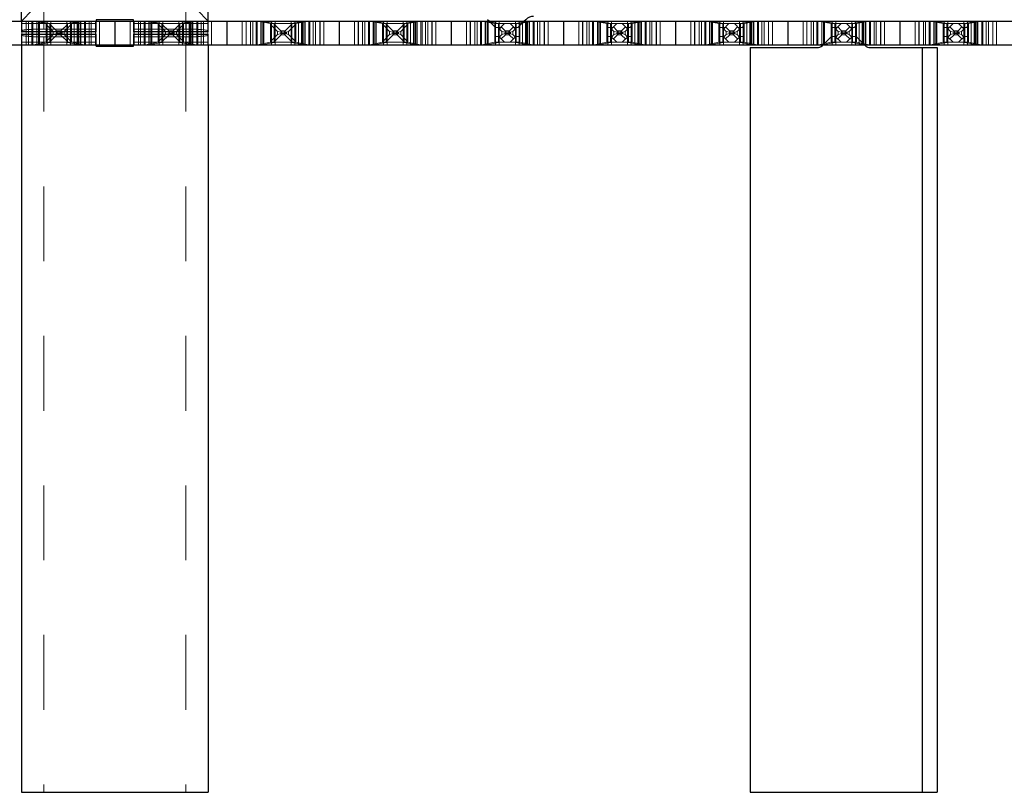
# Model space of a CAD drawing. Header units: inches. Extents: x 1880 to 2363, y -453 to -54.
# Tile 550 of 656: x 1905.98 to 1907.29, y -73.19 to -72.16. Entities that reach past the tile are written whole.
import ezdxf

# ---------------------------------------------------------------- set-up
doc = ezdxf.new("R2010")
doc.units = ezdxf.units.IN
doc.header["$LTSCALE"] = 0.5
doc.header["$MEASUREMENT"] = 0
doc.linetypes.add('HIDDEN', pattern=[0.225, 0.15, -0.075])
doc.layers.add('APP-M-S', color=30, linetype='Continuous')
doc.layers.add('PUN-M-S3', color=8, linetype='Continuous')

msp = doc.modelspace()

# ---------------------------------------------------------------- linework, layer by layer
at = {"layer": 'APP-M-S', "linetype": 'Continuous', "lineweight": 25}
for p, q in [((1905.80324, -72.16292), (1906.55324, -72.16292)), ((1906.10324, -72.16292), (1906.10324, -72.19442)), ((1906.25324, -72.16292), (1906.25324, -72.19442)), ((1906.40324, -72.16292), (1906.40324, -72.19442)), ((1906.55324, -72.16292), (1907.00324, -72.16292)), ((1906.55324, -72.16292), (1906.55324, -72.19442)), ((1906.70324, -72.16292), (1906.70324, -72.19442)), ((1906.85324, -72.16292), (1906.85324, -72.19442)), ((1907.00324, -72.16292), (1907.00324, -72.19442)), ((1907.00324, -72.16292), (1907.60324, -72.16292)), ((1907.15324, -72.16292), (1907.15324, -72.19442)), ((1905.80324, -72.19442), (1906.55324, -72.19442)), ((1906.55324, -72.19442), (1907.00324, -72.19442)), ((1907.00324, -72.19442), (1907.60324, -72.19442))]:
    msp.add_line(p, q, dxfattribs=at)
at = {"layer": 'APP-M-S', "linetype": 'HIDDEN', "lineweight": 18}
for p, q in [((1905.97874, -72.16292), (1905.97874, -72.19442)), ((1905.97902, -72.19442), (1905.97902, -72.16292)), ((1905.98474, -72.19442), (1905.98474, -72.16292)), ((1905.98776, -72.16292), (1905.98776, -72.19442)), ((1905.99235, -72.16292), (1905.99235, -72.19442)), ((1905.99371, -72.16292), (1905.99371, -72.19442)), ((1905.99426, -72.16292), (1906.01129, -72.16617)), ((1905.99871, -72.19442), (1905.99871, -72.16292)), ((1905.99874, -72.16292), (1905.99874, -72.19442)), ((1905.99912, -72.19442), (1905.99912, -72.16292)), ((1906.01632, -72.16609), (1905.99971, -72.16292)), ((1906.00118, -72.19442), (1906.00118, -72.16292)), ((1906.00265, -72.19442), (1906.00265, -72.16292)), ((1906.01663, -72.16617), (1906.01129, -72.16617)), ((1906.01132, -72.16617), (1906.01132, -72.19117)), ((1906.01174, -72.16617), (1906.01174, -72.19117)), ((1906.01204, -72.16779), (1906.01174, -72.16717)), ((1906.01204, -72.16779), (1906.01204, -72.18954)), ((1906.02083, -72.17658), (1906.01204, -72.16779)), ((1906.01261, -72.19442), (1906.01261, -72.16292)), ((1906.01632, -72.19125), (1906.01632, -72.16609)), ((1906.01663, -72.16617), (1906.01632, -72.16609)), ((1906.04518, -72.16617), (1906.01663, -72.16617)), ((1906.01674, -72.19117), (1906.01674, -72.16617)), ((1906.01674, -72.16717), (1906.02531, -72.17574)), ((1906.01749, -72.16292), (1906.01749, -72.19442)), ((1906.03117, -72.17574), (1906.03974, -72.16717)), ((1906.04443, -72.16779), (1906.03564, -72.17658)), ((1906.03898, -72.19442), (1906.03898, -72.16292)), ((1906.03974, -72.19117), (1906.03974, -72.16617)), ((1906.04015, -72.16609), (1906.03984, -72.16617)), ((1906.05676, -72.16292), (1906.04015, -72.16609)), ((1906.04015, -72.19125), (1906.04015, -72.16609)), ((1906.04386, -72.16292), (1906.04386, -72.19442)), ((1906.04474, -72.16717), (1906.04443, -72.16779)), ((1906.04443, -72.16779), (1906.04443, -72.18954)), ((1906.04474, -72.16617), (1906.04474, -72.19117)), ((1906.04515, -72.16617), (1906.04515, -72.19117)), ((1906.04518, -72.16617), (1906.06221, -72.16292)), ((1906.04874, -72.16292), (1906.04874, -72.19442)), ((1906.05274, -72.19442), (1906.05274, -72.16292)), ((1906.05383, -72.19442), (1906.05383, -72.16292)), ((1906.05529, -72.16292), (1906.05529, -72.19442)), ((1906.05735, -72.16292), (1906.05735, -72.19442)), ((1906.05774, -72.16292), (1906.05774, -72.19442)), ((1906.05776, -72.19442), (1906.05776, -72.16292)), ((1906.06276, -72.19442), (1906.06276, -72.16292)), ((1906.06412, -72.16292), (1906.06412, -72.19442)), ((1906.06871, -72.16292), (1906.06871, -72.19442)), ((1906.07174, -72.16292), (1906.07174, -72.19442)), ((1906.07745, -72.19442), (1906.07745, -72.16292)), ((1906.07774, -72.16292), (1906.07774, -72.19442)), ((1906.08274, -72.16292), (1906.08274, -72.19442)), ((1906.12374, -72.16292), (1906.12374, -72.19442)), ((1906.12874, -72.16292), (1906.12874, -72.19442)), ((1906.12902, -72.19442), (1906.12902, -72.16292)), ((1906.13474, -72.19442), (1906.13474, -72.16292)), ((1906.13776, -72.16292), (1906.13776, -72.19442)), ((1906.14235, -72.16292), (1906.14235, -72.19442)), ((1906.14371, -72.16292), (1906.14371, -72.19442)), ((1906.14426, -72.16292), (1906.16129, -72.16617)), ((1906.14871, -72.19442), (1906.14871, -72.16292)), ((1906.14874, -72.16292), (1906.14874, -72.19442)), ((1906.14912, -72.19442), (1906.14912, -72.16292)), ((1906.16632, -72.16609), (1906.14971, -72.16292)), ((1906.15118, -72.19442), (1906.15118, -72.16292)), ((1906.15265, -72.19442), (1906.15265, -72.16292)), ((1906.19518, -72.16617), (1906.16129, -72.16617)), ((1906.16132, -72.16617), (1906.16132, -72.19117)), ((1906.16174, -72.16617), (1906.16174, -72.19117)), ((1906.16204, -72.16779), (1906.16174, -72.16717)), ((1906.16204, -72.16779), (1906.16204, -72.18954)), ((1906.17083, -72.17658), (1906.16204, -72.16779)), ((1906.16261, -72.19442), (1906.16261, -72.16292)), ((1906.16632, -72.19125), (1906.16632, -72.16609)), ((1906.16663, -72.16617), (1906.16632, -72.16609)), ((1906.16674, -72.19117), (1906.16674, -72.16617)), ((1906.16674, -72.16717), (1906.17531, -72.17574)), ((1906.16749, -72.16292), (1906.16749, -72.19442)), ((1906.18117, -72.17574), (1906.18974, -72.16717)), ((1906.19443, -72.16779), (1906.18564, -72.17658)), ((1906.18898, -72.19442), (1906.18898, -72.16292)), ((1906.18974, -72.19117), (1906.18974, -72.16617)), ((1906.19015, -72.16609), (1906.18984, -72.16617)), ((1906.20676, -72.16292), (1906.19015, -72.16609)), ((1906.19015, -72.19125), (1906.19015, -72.16609)), ((1906.19386, -72.16292), (1906.19386, -72.19442)), ((1906.19474, -72.16717), (1906.19443, -72.16779)), ((1906.19443, -72.16779), (1906.19443, -72.18954)), ((1906.19474, -72.16617), (1906.19474, -72.19117)), ((1906.19515, -72.16617), (1906.19515, -72.19117)), ((1906.19518, -72.16617), (1906.21221, -72.16292)), ((1906.19874, -72.16292), (1906.19874, -72.19442)), ((1906.20274, -72.19442), (1906.20274, -72.16292)), ((1906.20383, -72.19442), (1906.20383, -72.16292)), ((1906.20529, -72.16292), (1906.20529, -72.19442)), ((1906.20735, -72.16292), (1906.20735, -72.19442)), ((1906.20774, -72.16292), (1906.20774, -72.19442)), ((1906.20776, -72.19442), (1906.20776, -72.16292)), ((1906.21276, -72.19442), (1906.21276, -72.16292)), ((1906.21412, -72.16292), (1906.21412, -72.19442)), ((1906.21871, -72.16292), (1906.21871, -72.19442)), ((1906.22174, -72.16292), (1906.22174, -72.19442)), ((1906.22745, -72.19442), (1906.22745, -72.16292)), ((1906.22774, -72.16292), (1906.22774, -72.19442)), ((1906.23274, -72.16292), (1906.23274, -72.19442)), ((1906.27374, -72.16292), (1906.27374, -72.19442)), ((1906.27874, -72.16292), (1906.27874, -72.19442)), ((1906.27902, -72.19442), (1906.27902, -72.16292)), ((1906.28474, -72.19442), (1906.28474, -72.16292)), ((1906.28776, -72.16292), (1906.28776, -72.19442)), ((1906.29235, -72.16292), (1906.29235, -72.19442)), ((1906.29371, -72.16292), (1906.29371, -72.19442)), ((1906.29426, -72.16292), (1906.31129, -72.16617)), ((1906.29871, -72.19442), (1906.29871, -72.16292)), ((1906.29874, -72.16292), (1906.29874, -72.19442)), ((1906.29912, -72.19442), (1906.29912, -72.16292)), ((1906.31632, -72.16609), (1906.29971, -72.16292)), ((1906.30118, -72.19442), (1906.30118, -72.16292)), ((1906.30265, -72.19442), (1906.30265, -72.16292)), ((1906.33984, -72.16617), (1906.31129, -72.16617)), ((1906.31132, -72.16617), (1906.31132, -72.19117)), ((1906.31174, -72.16617), (1906.31174, -72.19117)), ((1906.31204, -72.16779), (1906.31174, -72.16717)), ((1906.31204, -72.16779), (1906.31204, -72.18954)), ((1906.32083, -72.17658), (1906.31204, -72.16779)), ((1906.31261, -72.19442), (1906.31261, -72.16292)), ((1906.31632, -72.19125), (1906.31632, -72.16609)), ((1906.31663, -72.16617), (1906.31632, -72.16609)), ((1906.31674, -72.19117), (1906.31674, -72.16617)), ((1906.31674, -72.16717), (1906.32531, -72.17574)), ((1906.31749, -72.16292), (1906.31749, -72.19442)), ((1906.33117, -72.17574), (1906.33974, -72.16717)), ((1906.34443, -72.16779), (1906.33564, -72.17658)), ((1906.33898, -72.19442), (1906.33898, -72.16292)), ((1906.33974, -72.19117), (1906.33974, -72.16617)), ((1906.34015, -72.16609), (1906.33984, -72.16617)), ((1906.34518, -72.16617), (1906.33984, -72.16617)), ((1906.35676, -72.16292), (1906.34015, -72.16609)), ((1906.34015, -72.19125), (1906.34015, -72.16609)), ((1906.34386, -72.16292), (1906.34386, -72.19442)), ((1906.34474, -72.16717), (1906.34443, -72.16779)), ((1906.34443, -72.16779), (1906.34443, -72.18954)), ((1906.34474, -72.16617), (1906.34474, -72.19117)), ((1906.34515, -72.16617), (1906.34515, -72.19117)), ((1906.34518, -72.16617), (1906.36221, -72.16292)), ((1906.34874, -72.16292), (1906.34874, -72.19442)), ((1906.35274, -72.19442), (1906.35274, -72.16292)), ((1906.35383, -72.19442), (1906.35383, -72.16292)), ((1906.35529, -72.16292), (1906.35529, -72.19442)), ((1906.35735, -72.16292), (1906.35735, -72.19442)), ((1906.35774, -72.16292), (1906.35774, -72.19442)), ((1906.35776, -72.19442), (1906.35776, -72.16292)), ((1906.36276, -72.19442), (1906.36276, -72.16292)), ((1906.36412, -72.16292), (1906.36412, -72.19442)), ((1906.36871, -72.16292), (1906.36871, -72.19442)), ((1906.37174, -72.16292), (1906.37174, -72.19442)), ((1906.37745, -72.19442), (1906.37745, -72.16292)), ((1906.37774, -72.16292), (1906.37774, -72.19442)), ((1906.38274, -72.16292), (1906.38274, -72.19442)), ((1906.42374, -72.16292), (1906.42374, -72.19442)), ((1906.42874, -72.16292), (1906.42874, -72.19442)), ((1906.42902, -72.19442), (1906.42902, -72.16292)), ((1906.43474, -72.19442), (1906.43474, -72.16292)), ((1906.43776, -72.16292), (1906.43776, -72.19442)), ((1906.44235, -72.16292), (1906.44235, -72.19442)), ((1906.44371, -72.16292), (1906.44371, -72.19442)), ((1906.44426, -72.16292), (1906.46129, -72.16617)), ((1906.44871, -72.19442), (1906.44871, -72.16292)), ((1906.44874, -72.16292), (1906.44874, -72.19442)), ((1906.44912, -72.19442), (1906.44912, -72.16292)), ((1906.46632, -72.16609), (1906.44971, -72.16292)), ((1906.45118, -72.19442), (1906.45118, -72.16292)), ((1906.45265, -72.19442), (1906.45265, -72.16292)), ((1906.49518, -72.16617), (1906.46129, -72.16617)), ((1906.46132, -72.16617), (1906.46132, -72.19117)), ((1906.46174, -72.16617), (1906.46174, -72.19117)), ((1906.46204, -72.16779), (1906.46174, -72.16717)), ((1906.46204, -72.16779), (1906.46204, -72.18954)), ((1906.47083, -72.17658), (1906.46204, -72.16779)), ((1906.46261, -72.19442), (1906.46261, -72.16292)), ((1906.46632, -72.19125), (1906.46632, -72.16609)), ((1906.46663, -72.16617), (1906.46632, -72.16609)), ((1906.46674, -72.19117), (1906.46674, -72.16617)), ((1906.46674, -72.16717), (1906.47531, -72.17574)), ((1906.46749, -72.16292), (1906.46749, -72.19442)), ((1906.48117, -72.17574), (1906.48974, -72.16717)), ((1906.49443, -72.16779), (1906.48564, -72.17658)), ((1906.48898, -72.19442), (1906.48898, -72.16292)), ((1906.48974, -72.19117), (1906.48974, -72.16617)), ((1906.49015, -72.16609), (1906.48984, -72.16617)), ((1906.50676, -72.16292), (1906.49015, -72.16609)), ((1906.49015, -72.19125), (1906.49015, -72.16609)), ((1906.49386, -72.16292), (1906.49386, -72.19442)), ((1906.49474, -72.16717), (1906.49443, -72.16779)), ((1906.49443, -72.16779), (1906.49443, -72.18954)), ((1906.49474, -72.16617), (1906.49474, -72.19117)), ((1906.49515, -72.16617), (1906.49515, -72.19117)), ((1906.49518, -72.16617), (1906.51221, -72.16292)), ((1906.49874, -72.16292), (1906.49874, -72.19442)), ((1906.50274, -72.19442), (1906.50274, -72.16292)), ((1906.50383, -72.19442), (1906.50383, -72.16292)), ((1906.50529, -72.16292), (1906.50529, -72.19442)), ((1906.50735, -72.16292), (1906.50735, -72.19442)), ((1906.50774, -72.16292), (1906.50774, -72.19442)), ((1906.50776, -72.19442), (1906.50776, -72.16292)), ((1906.51276, -72.19442), (1906.51276, -72.16292)), ((1906.51412, -72.16292), (1906.51412, -72.19442)), ((1906.51871, -72.16292), (1906.51871, -72.19442)), ((1906.52174, -72.16292), (1906.52174, -72.19442)), ((1906.52745, -72.19442), (1906.52745, -72.16292)), ((1906.52774, -72.16292), (1906.52774, -72.19442)), ((1906.53274, -72.16292), (1906.53274, -72.19442)), ((1906.57374, -72.16292), (1906.57374, -72.19442)), ((1906.57874, -72.16292), (1906.57874, -72.19442)), ((1906.57902, -72.19442), (1906.57902, -72.16292)), ((1906.58474, -72.19442), (1906.58474, -72.16292)), ((1906.58776, -72.16292), (1906.58776, -72.19442)), ((1906.59235, -72.16292), (1906.59235, -72.19442)), ((1906.59371, -72.16292), (1906.59371, -72.19442)), ((1906.59426, -72.16292), (1906.61129, -72.16617)), ((1906.59871, -72.19442), (1906.59871, -72.16292)), ((1906.59874, -72.16292), (1906.59874, -72.19442)), ((1906.59912, -72.19442), (1906.59912, -72.16292)), ((1906.61632, -72.16609), (1906.59971, -72.16292)), ((1906.60118, -72.19442), (1906.60118, -72.16292)), ((1906.60265, -72.19442), (1906.60265, -72.16292)), ((1906.64518, -72.16617), (1906.61129, -72.16617)), ((1906.61132, -72.16617), (1906.61132, -72.19117)), ((1906.61174, -72.16617), (1906.61174, -72.19117)), ((1906.61174, -72.17085), (1906.61241, -72.17152)), ((1906.61204, -72.17115), (1906.61204, -72.18331)), ((1906.61241, -72.17152), (1906.61674, -72.17152)), ((1906.61261, -72.19442), (1906.61261, -72.16292)), ((1906.62083, -72.17658), (1906.61577, -72.17152)), ((1906.61632, -72.19125), (1906.61632, -72.16609)), ((1906.61663, -72.16617), (1906.61632, -72.16609)), ((1906.61674, -72.17402), (1906.62459, -72.16617)), ((1906.61674, -72.19117), (1906.61674, -72.16617)), ((1906.61749, -72.16292), (1906.61749, -72.19442)), ((1906.62016, -72.17059), (1906.62531, -72.17574)), ((1906.63117, -72.17574), (1906.63631, -72.17059)), ((1906.63188, -72.16617), (1906.63974, -72.17402)), ((1906.6407, -72.17152), (1906.63564, -72.17658)), ((1906.63898, -72.19442), (1906.63898, -72.16292)), ((1906.63974, -72.19117), (1906.63974, -72.16617)), ((1906.63974, -72.17152), (1906.64224, -72.17152)), ((1906.64015, -72.16609), (1906.63984, -72.16617)), ((1906.65676, -72.16292), (1906.64015, -72.16609)), ((1906.64015, -72.19125), (1906.64015, -72.16609)), ((1906.64224, -72.17152), (1906.64474, -72.16902)), ((1906.64386, -72.16292), (1906.64386, -72.19442)), ((1906.64443, -72.16932), (1906.64443, -72.18331)), ((1906.64474, -72.16617), (1906.64474, -72.19117)), ((1906.64515, -72.16617), (1906.64515, -72.19117)), ((1906.64518, -72.16617), (1906.66221, -72.16292)), ((1906.64874, -72.16292), (1906.64874, -72.19442)), ((1906.65274, -72.19442), (1906.65274, -72.16292)), ((1906.65383, -72.19442), (1906.65383, -72.16292)), ((1906.65529, -72.16292), (1906.65529, -72.19442)), ((1906.65735, -72.16292), (1906.65735, -72.19442)), ((1906.65774, -72.16292), (1906.65774, -72.19442)), ((1906.65776, -72.19442), (1906.65776, -72.16292)), ((1906.66276, -72.19442), (1906.66276, -72.16292)), ((1906.66412, -72.16292), (1906.66412, -72.19442)), ((1906.66871, -72.16292), (1906.66871, -72.19442)), ((1906.67174, -72.16292), (1906.67174, -72.19442)), ((1906.67745, -72.19442), (1906.67745, -72.16292)), ((1906.67774, -72.16292), (1906.67774, -72.19442)), ((1906.68274, -72.16292), (1906.68274, -72.19442)), ((1906.72374, -72.16292), (1906.72374, -72.19442)), ((1906.72874, -72.16292), (1906.72874, -72.19442)), ((1906.72902, -72.19442), (1906.72902, -72.16292)), ((1906.73474, -72.19442), (1906.73474, -72.16292)), ((1906.73776, -72.16292), (1906.73776, -72.19442)), ((1906.74235, -72.16292), (1906.74235, -72.19442)), ((1906.74371, -72.16292), (1906.74371, -72.19442)), ((1906.74426, -72.16292), (1906.76129, -72.16617)), ((1906.74871, -72.19442), (1906.74871, -72.16292)), ((1906.74874, -72.16292), (1906.74874, -72.19442)), ((1906.74912, -72.19442), (1906.74912, -72.16292)), ((1906.76632, -72.16609), (1906.74971, -72.16292)), ((1906.75118, -72.19442), (1906.75118, -72.16292)), ((1906.75265, -72.19442), (1906.75265, -72.16292)), ((1906.76663, -72.16617), (1906.76129, -72.16617)), ((1906.76132, -72.16617), (1906.76132, -72.19117)), ((1906.76174, -72.16617), (1906.76174, -72.19117)), ((1906.76174, -72.17085), (1906.76241, -72.17152)), ((1906.76204, -72.17115), (1906.76204, -72.18331)), ((1906.76241, -72.17152), (1906.76924, -72.17152)), ((1906.76261, -72.19442), (1906.76261, -72.16292)), ((1906.77083, -72.17658), (1906.76577, -72.17152)), ((1906.76632, -72.19125), (1906.76632, -72.16609)), ((1906.76663, -72.16617), (1906.76632, -72.16609)), ((1906.79518, -72.16617), (1906.76663, -72.16617)), ((1906.76674, -72.17402), (1906.77459, -72.16617)), ((1906.76674, -72.19117), (1906.76674, -72.16617)), ((1906.76749, -72.16292), (1906.76749, -72.19442)), ((1906.77016, -72.17059), (1906.77531, -72.17574)), ((1906.78117, -72.17574), (1906.78631, -72.17059)), ((1906.78188, -72.16617), (1906.78974, -72.17402)), ((1906.7907, -72.17152), (1906.78564, -72.17658)), ((1906.78724, -72.17152), (1906.79224, -72.17152)), ((1906.78898, -72.19442), (1906.78898, -72.16292)), ((1906.78974, -72.19117), (1906.78974, -72.16617)), ((1906.79015, -72.16609), (1906.78984, -72.16617)), ((1906.80676, -72.16292), (1906.79015, -72.16609)), ((1906.79015, -72.19125), (1906.79015, -72.16609)), ((1906.79224, -72.17152), (1906.79474, -72.16902)), ((1906.79386, -72.16292), (1906.79386, -72.19442)), ((1906.79443, -72.16932), (1906.79443, -72.18331)), ((1906.79474, -72.16617), (1906.79474, -72.19117)), ((1906.79515, -72.16617), (1906.79515, -72.19117)), ((1906.79518, -72.16617), (1906.81221, -72.16292)), ((1906.79874, -72.16292), (1906.79874, -72.19442)), ((1906.80274, -72.19442), (1906.80274, -72.16292)), ((1906.80383, -72.19442), (1906.80383, -72.16292)), ((1906.80529, -72.16292), (1906.80529, -72.19442)), ((1906.80735, -72.16292), (1906.80735, -72.19442)), ((1906.80774, -72.16292), (1906.80774, -72.19442)), ((1906.80776, -72.19442), (1906.80776, -72.16292)), ((1906.81276, -72.19442), (1906.81276, -72.16292)), ((1906.81412, -72.16292), (1906.81412, -72.19442)), ((1906.81871, -72.16292), (1906.81871, -72.19442)), ((1906.82174, -72.16292), (1906.82174, -72.19442)), ((1906.82745, -72.19442), (1906.82745, -72.16292)), ((1906.82774, -72.16292), (1906.82774, -72.19442)), ((1906.83274, -72.16292), (1906.83274, -72.19442)), ((1906.87374, -72.16292), (1906.87374, -72.19442)), ((1906.87874, -72.16292), (1906.87874, -72.19442)), ((1906.87902, -72.19442), (1906.87902, -72.16292)), ((1906.88474, -72.19442), (1906.88474, -72.16292)), ((1906.88776, -72.16292), (1906.88776, -72.19442)), ((1906.89235, -72.16292), (1906.89235, -72.19442)), ((1906.89371, -72.16292), (1906.89371, -72.19442)), ((1906.89426, -72.16292), (1906.91129, -72.16617)), ((1906.89871, -72.19442), (1906.89871, -72.16292)), ((1906.89874, -72.16292), (1906.89874, -72.19442)), ((1906.89912, -72.19442), (1906.89912, -72.16292)), ((1906.91632, -72.16609), (1906.89971, -72.16292)), ((1906.90118, -72.19442), (1906.90118, -72.16292)), ((1906.90265, -72.19442), (1906.90265, -72.16292)), ((1906.94518, -72.16617), (1906.91129, -72.16617)), ((1906.91132, -72.16617), (1906.91132, -72.19117)), ((1906.91174, -72.16617), (1906.91174, -72.19117)), ((1906.91174, -72.17085), (1906.91241, -72.17152)), ((1906.91204, -72.17115), (1906.91204, -72.18331)), ((1906.91241, -72.17152), (1906.91924, -72.17152)), ((1906.91261, -72.19442), (1906.91261, -72.16292)), ((1906.92083, -72.17658), (1906.91577, -72.17152)), ((1906.91632, -72.19125), (1906.91632, -72.16609)), ((1906.91663, -72.16617), (1906.91632, -72.16609)), ((1906.91674, -72.17402), (1906.92459, -72.16617)), ((1906.91674, -72.19117), (1906.91674, -72.16617)), ((1906.91749, -72.16292), (1906.91749, -72.19442)), ((1906.92016, -72.17059), (1906.92531, -72.17574)), ((1906.93117, -72.17574), (1906.93631, -72.17059)), ((1906.93188, -72.16617), (1906.93974, -72.17402)), ((1906.9407, -72.17152), (1906.93564, -72.17658)), ((1906.93724, -72.17152), (1906.94224, -72.17152)), ((1906.93898, -72.19442), (1906.93898, -72.16292)), ((1906.93974, -72.19117), (1906.93974, -72.16617)), ((1906.94015, -72.16609), (1906.93984, -72.16617)), ((1906.95676, -72.16292), (1906.94015, -72.16609)), ((1906.94015, -72.19125), (1906.94015, -72.16609)), ((1906.94224, -72.17152), (1906.94474, -72.16902)), ((1906.94386, -72.16292), (1906.94386, -72.19442)), ((1906.94443, -72.16932), (1906.94443, -72.18331)), ((1906.94474, -72.16617), (1906.94474, -72.19117)), ((1906.94515, -72.16617), (1906.94515, -72.19117)), ((1906.94518, -72.16617), (1906.96221, -72.16292)), ((1906.94874, -72.16292), (1906.94874, -72.19442)), ((1906.95274, -72.19442), (1906.95274, -72.16292)), ((1906.95383, -72.19442), (1906.95383, -72.16292)), ((1906.95529, -72.16292), (1906.95529, -72.19442)), ((1906.95735, -72.16292), (1906.95735, -72.19442)), ((1906.95774, -72.16292), (1906.95774, -72.19442)), ((1906.95776, -72.19442), (1906.95776, -72.16292)), ((1906.96276, -72.19442), (1906.96276, -72.16292)), ((1906.96412, -72.16292), (1906.96412, -72.19442)), ((1906.96871, -72.16292), (1906.96871, -72.19442)), ((1906.97174, -72.16292), (1906.97174, -72.19442)), ((1906.97745, -72.19442), (1906.97745, -72.16292)), ((1906.97774, -72.16292), (1906.97774, -72.19442)), ((1906.98274, -72.16292), (1906.98274, -72.19442)), ((1907.02374, -72.16292), (1907.02374, -72.19442)), ((1907.02874, -72.16292), (1907.02874, -72.19442)), ((1907.02902, -72.19442), (1907.02902, -72.16292)), ((1907.03474, -72.19442), (1907.03474, -72.16292)), ((1907.03776, -72.16292), (1907.03776, -72.19442)), ((1907.04235, -72.16292), (1907.04235, -72.19442)), ((1907.04371, -72.16292), (1907.04371, -72.19442)), ((1907.04426, -72.16292), (1907.06129, -72.16617)), ((1907.04871, -72.19442), (1907.04871, -72.16292)), ((1907.04874, -72.16292), (1907.04874, -72.19442)), ((1907.04912, -72.19442), (1907.04912, -72.16292)), ((1907.06632, -72.16609), (1907.04971, -72.16292)), ((1907.05118, -72.19442), (1907.05118, -72.16292)), ((1907.05265, -72.19442), (1907.05265, -72.16292)), ((1907.08984, -72.16617), (1907.06129, -72.16617)), ((1907.06132, -72.16617), (1907.06132, -72.19117)), ((1907.06174, -72.16617), (1907.06174, -72.19117)), ((1907.06174, -72.17085), (1907.06241, -72.17152)), ((1907.06204, -72.17115), (1907.06204, -72.18331)), ((1907.06241, -72.17152), (1907.06924, -72.17152)), ((1907.06261, -72.19442), (1907.06261, -72.16292)), ((1907.07083, -72.17658), (1907.06577, -72.17152)), ((1907.06632, -72.19125), (1907.06632, -72.16609)), ((1907.06663, -72.16617), (1907.06632, -72.16609)), ((1907.06674, -72.17402), (1907.07459, -72.16617)), ((1907.06674, -72.19117), (1907.06674, -72.16617)), ((1907.06749, -72.16292), (1907.06749, -72.19442)), ((1907.07016, -72.17059), (1907.07531, -72.17574)), ((1907.08117, -72.17574), (1907.08631, -72.17059)), ((1907.08188, -72.16617), (1907.08974, -72.17402)), ((1907.0907, -72.17152), (1907.08564, -72.17658)), ((1907.08724, -72.17152), (1907.09224, -72.17152)), ((1907.08898, -72.19442), (1907.08898, -72.16292)), ((1907.08974, -72.19117), (1907.08974, -72.16617)), ((1907.09015, -72.16609), (1907.08984, -72.16617)), ((1907.09518, -72.16617), (1907.08984, -72.16617)), ((1907.10676, -72.16292), (1907.09015, -72.16609)), ((1907.09015, -72.19125), (1907.09015, -72.16609)), ((1907.09224, -72.17152), (1907.09474, -72.16902)), ((1907.09386, -72.16292), (1907.09386, -72.19442)), ((1907.09443, -72.16932), (1907.09443, -72.18331)), ((1907.09474, -72.16617), (1907.09474, -72.19117)), ((1907.09515, -72.16617), (1907.09515, -72.19117)), ((1907.09518, -72.16617), (1907.11221, -72.16292)), ((1907.09874, -72.16292), (1907.09874, -72.19442)), ((1907.10274, -72.19442), (1907.10274, -72.16292)), ((1907.10383, -72.19442), (1907.10383, -72.16292)), ((1907.10529, -72.16292), (1907.10529, -72.19442)), ((1907.10735, -72.16292), (1907.10735, -72.19442)), ((1907.10774, -72.16292), (1907.10774, -72.19442)), ((1907.10776, -72.19442), (1907.10776, -72.16292)), ((1907.11276, -72.19442), (1907.11276, -72.16292)), ((1907.11412, -72.16292), (1907.11412, -72.19442)), ((1907.11871, -72.16292), (1907.11871, -72.19442)), ((1907.12174, -72.16292), (1907.12174, -72.19442)), ((1907.12745, -72.19442), (1907.12745, -72.16292)), ((1907.12774, -72.16292), (1907.12774, -72.19442)), ((1907.13274, -72.16292), (1907.13274, -72.19442)), ((1907.17374, -72.16292), (1907.17374, -72.19442)), ((1907.17874, -72.16292), (1907.17874, -72.19442)), ((1907.17902, -72.19442), (1907.17902, -72.16292)), ((1907.18474, -72.19442), (1907.18474, -72.16292)), ((1907.18776, -72.16292), (1907.18776, -72.19442)), ((1907.19235, -72.16292), (1907.19235, -72.19442)), ((1907.19371, -72.16292), (1907.19371, -72.19442)), ((1907.19426, -72.16292), (1907.21129, -72.16617)), ((1907.19871, -72.19442), (1907.19871, -72.16292)), ((1907.19874, -72.16292), (1907.19874, -72.19442)), ((1907.19912, -72.19442), (1907.19912, -72.16292)), ((1907.21632, -72.16609), (1907.19971, -72.16292)), ((1907.20118, -72.19442), (1907.20118, -72.16292)), ((1907.20265, -72.19442), (1907.20265, -72.16292)), ((1907.24518, -72.16617), (1907.21129, -72.16617)), ((1907.21132, -72.16617), (1907.21132, -72.19117)), ((1907.21174, -72.16617), (1907.21174, -72.19117)), ((1907.21174, -72.17085), (1907.21241, -72.17152)), ((1907.21204, -72.17115), (1907.21204, -72.18331)), ((1907.21241, -72.17152), (1907.21924, -72.17152)), ((1907.21261, -72.19442), (1907.21261, -72.16292)), ((1907.22083, -72.17658), (1907.21577, -72.17152)), ((1907.21632, -72.19125), (1907.21632, -72.16609)), ((1907.21663, -72.16617), (1907.21632, -72.16609)), ((1907.21674, -72.17402), (1907.22459, -72.16617)), ((1907.21674, -72.19117), (1907.21674, -72.16617)), ((1907.21749, -72.16292), (1907.21749, -72.19442)), ((1907.22016, -72.17059), (1907.22531, -72.17574)), ((1907.23117, -72.17574), (1907.23631, -72.17059)), ((1907.23188, -72.16617), (1907.23974, -72.17402)), ((1907.2407, -72.17152), (1907.23564, -72.17658)), ((1907.23724, -72.17152), (1907.24224, -72.17152)), ((1907.23898, -72.19442), (1907.23898, -72.16292)), ((1907.23974, -72.19117), (1907.23974, -72.16617)), ((1907.24015, -72.16609), (1907.23984, -72.16617)), ((1907.25676, -72.16292), (1907.24015, -72.16609)), ((1907.24015, -72.19125), (1907.24015, -72.16609)), ((1907.24224, -72.17152), (1907.24474, -72.16902)), ((1907.24386, -72.16292), (1907.24386, -72.19442)), ((1907.24443, -72.16932), (1907.24443, -72.18331)), ((1907.24474, -72.16617), (1907.24474, -72.19117)), ((1907.24515, -72.16617), (1907.24515, -72.19117)), ((1907.24518, -72.16617), (1907.26221, -72.16292)), ((1907.24874, -72.16292), (1907.24874, -72.19442)), ((1907.25274, -72.19442), (1907.25274, -72.16292)), ((1907.25383, -72.19442), (1907.25383, -72.16292)), ((1907.25529, -72.16292), (1907.25529, -72.19442)), ((1907.25735, -72.16292), (1907.25735, -72.19442)), ((1907.25774, -72.16292), (1907.25774, -72.19442)), ((1907.25776, -72.19442), (1907.25776, -72.16292)), ((1907.26276, -72.19442), (1907.26276, -72.16292)), ((1907.26412, -72.16292), (1907.26412, -72.19442)), ((1907.26871, -72.16292), (1907.26871, -72.19442)), ((1907.27174, -72.16292), (1907.27174, -72.19442)), ((1907.27745, -72.19442), (1907.27745, -72.16292)), ((1907.27774, -72.16292), (1907.27774, -72.19442)), ((1907.28274, -72.16292), (1907.28274, -72.19442)), ((1906.02083, -72.18075), (1906.01204, -72.18954)), ((1906.01674, -72.19017), (1906.02531, -72.1816)), ((1906.02083, -72.17658), (1906.02083, -72.18075)), ((1906.02553, -72.17778), (1906.02083, -72.17658)), ((1906.02553, -72.17956), (1906.02083, -72.18075)), ((1906.02531, -72.1816), (1906.02531, -72.17574)), ((1906.02531, -72.17574), (1906.02633, -72.17601)), ((1906.02531, -72.1816), (1906.02633, -72.18132)), ((1906.02553, -72.17778), (1906.02553, -72.17956)), ((1906.03183, -72.17778), (1906.02553, -72.17778)), ((1906.03183, -72.17956), (1906.02553, -72.17956)), ((1906.02633, -72.18132), (1906.02633, -72.17601)), ((1906.02633, -72.17601), (1906.03014, -72.17601)), ((1906.02633, -72.18132), (1906.03014, -72.18132)), ((1906.03014, -72.17601), (1906.03117, -72.17574)), ((1906.03014, -72.18132), (1906.03014, -72.17601)), ((1906.03014, -72.18132), (1906.03117, -72.1816)), ((1906.03117, -72.1816), (1906.03117, -72.17574)), ((1906.03117, -72.1816), (1906.03974, -72.19017)), ((1906.03265, -72.17767), (1906.03183, -72.17778)), ((1906.03183, -72.17778), (1906.03183, -72.17956)), ((1906.03265, -72.17967), (1906.03183, -72.17956)), ((1906.03564, -72.17658), (1906.03265, -72.17767)), ((1906.03265, -72.17767), (1906.03265, -72.17967)), ((1906.03564, -72.18075), (1906.03265, -72.17967)), ((1906.03564, -72.17658), (1906.03564, -72.18075)), ((1906.04443, -72.18954), (1906.03564, -72.18075)), ((1906.17083, -72.18075), (1906.16204, -72.18954)), ((1906.16674, -72.19017), (1906.17531, -72.1816)), ((1906.17083, -72.17658), (1906.17083, -72.18075)), ((1906.17553, -72.17778), (1906.17083, -72.17658)), ((1906.17553, -72.17956), (1906.17083, -72.18075)), ((1906.17531, -72.1816), (1906.17531, -72.17574)), ((1906.17531, -72.17574), (1906.17633, -72.17601)), ((1906.17531, -72.1816), (1906.17633, -72.18132)), ((1906.17553, -72.17778), (1906.17553, -72.17956)), ((1906.18183, -72.17778), (1906.17553, -72.17778)), ((1906.18183, -72.17956), (1906.17553, -72.17956)), ((1906.17633, -72.18132), (1906.17633, -72.17601)), ((1906.17633, -72.17601), (1906.18014, -72.17601)), ((1906.17633, -72.18132), (1906.18014, -72.18132)), ((1906.18014, -72.17601), (1906.18117, -72.17574)), ((1906.18014, -72.18132), (1906.18014, -72.17601)), ((1906.18014, -72.18132), (1906.18117, -72.1816)), ((1906.18117, -72.1816), (1906.18117, -72.17574)), ((1906.18117, -72.1816), (1906.18974, -72.19017)), ((1906.18265, -72.17767), (1906.18183, -72.17778)), ((1906.18183, -72.17778), (1906.18183, -72.17956)), ((1906.18265, -72.17967), (1906.18183, -72.17956)), ((1906.18564, -72.17658), (1906.18265, -72.17767)), ((1906.18265, -72.17767), (1906.18265, -72.17967)), ((1906.18564, -72.18075), (1906.18265, -72.17967)), ((1906.18564, -72.17658), (1906.18564, -72.18075)), ((1906.19443, -72.18954), (1906.18564, -72.18075)), ((1906.32083, -72.18075), (1906.31204, -72.18954)), ((1906.31674, -72.19017), (1906.32531, -72.1816)), ((1906.32083, -72.17658), (1906.32083, -72.18075)), ((1906.32553, -72.17778), (1906.32083, -72.17658)), ((1906.32553, -72.17956), (1906.32083, -72.18075)), ((1906.32531, -72.1816), (1906.32531, -72.17574)), ((1906.32531, -72.17574), (1906.32633, -72.17601)), ((1906.32531, -72.1816), (1906.32633, -72.18132)), ((1906.32553, -72.17778), (1906.32553, -72.17956)), ((1906.33183, -72.17778), (1906.32553, -72.17778)), ((1906.33183, -72.17956), (1906.32553, -72.17956)), ((1906.32633, -72.18132), (1906.32633, -72.17601)), ((1906.32633, -72.17601), (1906.33014, -72.17601)), ((1906.32633, -72.18132), (1906.33014, -72.18132)), ((1906.33014, -72.17601), (1906.33117, -72.17574)), ((1906.33014, -72.18132), (1906.33014, -72.17601)), ((1906.33014, -72.18132), (1906.33117, -72.1816)), ((1906.33117, -72.1816), (1906.33117, -72.17574)), ((1906.33117, -72.1816), (1906.33974, -72.19017)), ((1906.33265, -72.17767), (1906.33183, -72.17778)), ((1906.33183, -72.17778), (1906.33183, -72.17956)), ((1906.33265, -72.17967), (1906.33183, -72.17956)), ((1906.33564, -72.17658), (1906.33265, -72.17767)), ((1906.33265, -72.17767), (1906.33265, -72.17967)), ((1906.33564, -72.18075), (1906.33265, -72.17967)), ((1906.33564, -72.17658), (1906.33564, -72.18075)), ((1906.34443, -72.18954), (1906.33564, -72.18075)), ((1906.47083, -72.18075), (1906.46204, -72.18954)), ((1906.46674, -72.19017), (1906.47531, -72.1816)), ((1906.47083, -72.17658), (1906.47083, -72.18075)), ((1906.47553, -72.17778), (1906.47083, -72.17658)), ((1906.47553, -72.17956), (1906.47083, -72.18075)), ((1906.47531, -72.1816), (1906.47531, -72.17574)), ((1906.47531, -72.17574), (1906.47633, -72.17601)), ((1906.47531, -72.1816), (1906.47633, -72.18132)), ((1906.47553, -72.17778), (1906.47553, -72.17956)), ((1906.48183, -72.17778), (1906.47553, -72.17778)), ((1906.48183, -72.17956), (1906.47553, -72.17956)), ((1906.47633, -72.18132), (1906.47633, -72.17601)), ((1906.47633, -72.17601), (1906.48014, -72.17601)), ((1906.47633, -72.18132), (1906.48014, -72.18132)), ((1906.48014, -72.17601), (1906.48117, -72.17574)), ((1906.48014, -72.18132), (1906.48014, -72.17601)), ((1906.48014, -72.18132), (1906.48117, -72.1816)), ((1906.48117, -72.1816), (1906.48117, -72.17574)), ((1906.48117, -72.1816), (1906.48974, -72.19017)), ((1906.48265, -72.17767), (1906.48183, -72.17778)), ((1906.48183, -72.17778), (1906.48183, -72.17956)), ((1906.48265, -72.17967), (1906.48183, -72.17956)), ((1906.48564, -72.17658), (1906.48265, -72.17767)), ((1906.48265, -72.17767), (1906.48265, -72.17967)), ((1906.48564, -72.18075), (1906.48265, -72.17967)), ((1906.48564, -72.17658), (1906.48564, -72.18075)), ((1906.49443, -72.18954), (1906.48564, -72.18075)), ((1906.61674, -72.18331), (1906.61174, -72.18331)), ((1906.62459, -72.19117), (1906.61674, -72.18331)), ((1906.62083, -72.18075), (1906.6175, -72.18408)), ((1906.62016, -72.18674), (1906.62531, -72.1816)), ((1906.62553, -72.17778), (1906.62083, -72.17658)), ((1906.62083, -72.17658), (1906.62083, -72.18075)), ((1906.62553, -72.17956), (1906.62083, -72.18075)), ((1906.62531, -72.1816), (1906.62531, -72.17574)), ((1906.62531, -72.17574), (1906.62633, -72.17601)), ((1906.62531, -72.1816), (1906.62633, -72.18132)), ((1906.62553, -72.17778), (1906.62553, -72.17956)), ((1906.63183, -72.17778), (1906.62553, -72.17778)), ((1906.63183, -72.17956), (1906.62553, -72.17956)), ((1906.62633, -72.18132), (1906.62633, -72.17601)), ((1906.62633, -72.17601), (1906.63014, -72.17601)), ((1906.62633, -72.18132), (1906.63014, -72.18132)), ((1906.63014, -72.17601), (1906.63117, -72.17574)), ((1906.63014, -72.18132), (1906.63014, -72.17601)), ((1906.63014, -72.18132), (1906.63117, -72.1816)), ((1906.63117, -72.1816), (1906.63117, -72.17574)), ((1906.63117, -72.1816), (1906.63631, -72.18674)), ((1906.63265, -72.17767), (1906.63183, -72.17778)), ((1906.63183, -72.17778), (1906.63183, -72.17956)), ((1906.63265, -72.17967), (1906.63183, -72.17956)), ((1906.63974, -72.18331), (1906.63188, -72.19117)), ((1906.63564, -72.17658), (1906.63265, -72.17767)), ((1906.63265, -72.17767), (1906.63265, -72.17967)), ((1906.63564, -72.18075), (1906.63265, -72.17967)), ((1906.63564, -72.17658), (1906.63564, -72.18075)), ((1906.63897, -72.18408), (1906.63564, -72.18075)), ((1906.64474, -72.18331), (1906.63974, -72.18331)), ((1906.76674, -72.18331), (1906.76174, -72.18331)), ((1906.77459, -72.19117), (1906.76674, -72.18331)), ((1906.77083, -72.18075), (1906.7675, -72.18408)), ((1906.77016, -72.18674), (1906.77531, -72.1816)), ((1906.77553, -72.17778), (1906.77083, -72.17658)), ((1906.77083, -72.17658), (1906.77083, -72.18075)), ((1906.77553, -72.17956), (1906.77083, -72.18075)), ((1906.77531, -72.1816), (1906.77531, -72.17574)), ((1906.77531, -72.17574), (1906.77633, -72.17601)), ((1906.77531, -72.1816), (1906.77633, -72.18132)), ((1906.77553, -72.17778), (1906.77553, -72.17956)), ((1906.78183, -72.17778), (1906.77553, -72.17778)), ((1906.78183, -72.17956), (1906.77553, -72.17956)), ((1906.77633, -72.18132), (1906.77633, -72.17601)), ((1906.77633, -72.17601), (1906.78014, -72.17601)), ((1906.77633, -72.18132), (1906.78014, -72.18132)), ((1906.78014, -72.17601), (1906.78117, -72.17574)), ((1906.78014, -72.18132), (1906.78014, -72.17601)), ((1906.78014, -72.18132), (1906.78117, -72.1816)), ((1906.78117, -72.1816), (1906.78117, -72.17574)), ((1906.78117, -72.1816), (1906.78631, -72.18674)), ((1906.78265, -72.17767), (1906.78183, -72.17778)), ((1906.78183, -72.17778), (1906.78183, -72.17956)), ((1906.78265, -72.17967), (1906.78183, -72.17956)), ((1906.78974, -72.18331), (1906.78188, -72.19117)), ((1906.78564, -72.17658), (1906.78265, -72.17767)), ((1906.78265, -72.17767), (1906.78265, -72.17967)), ((1906.78564, -72.18075), (1906.78265, -72.17967)), ((1906.78564, -72.17658), (1906.78564, -72.18075)), ((1906.78897, -72.18408), (1906.78564, -72.18075)), ((1906.79474, -72.18331), (1906.78974, -72.18331)), ((1906.91674, -72.18331), (1906.91174, -72.18331)), ((1906.92459, -72.19117), (1906.91674, -72.18331)), ((1906.92083, -72.18075), (1906.9175, -72.18408)), ((1906.92016, -72.18674), (1906.92531, -72.1816)), ((1906.92553, -72.17778), (1906.92083, -72.17658)), ((1906.92083, -72.17658), (1906.92083, -72.18075)), ((1906.92553, -72.17956), (1906.92083, -72.18075)), ((1906.92531, -72.1816), (1906.92531, -72.17574)), ((1906.92531, -72.17574), (1906.92633, -72.17601)), ((1906.92531, -72.1816), (1906.92633, -72.18132)), ((1906.92553, -72.17778), (1906.92553, -72.17956)), ((1906.93183, -72.17778), (1906.92553, -72.17778)), ((1906.93183, -72.17956), (1906.92553, -72.17956)), ((1906.92633, -72.18132), (1906.92633, -72.17601)), ((1906.92633, -72.17601), (1906.93014, -72.17601)), ((1906.92633, -72.18132), (1906.93014, -72.18132)), ((1906.93014, -72.17601), (1906.93117, -72.17574)), ((1906.93014, -72.18132), (1906.93014, -72.17601)), ((1906.93014, -72.18132), (1906.93117, -72.1816)), ((1906.93117, -72.1816), (1906.93117, -72.17574)), ((1906.93117, -72.1816), (1906.93631, -72.18674)), ((1906.93265, -72.17767), (1906.93183, -72.17778)), ((1906.93183, -72.17778), (1906.93183, -72.17956)), ((1906.93265, -72.17967), (1906.93183, -72.17956)), ((1906.93974, -72.18331), (1906.93188, -72.19117)), ((1906.93564, -72.17658), (1906.93265, -72.17767)), ((1906.93265, -72.17767), (1906.93265, -72.17967)), ((1906.93564, -72.18075), (1906.93265, -72.17967)), ((1906.93564, -72.17658), (1906.93564, -72.18075)), ((1906.93897, -72.18408), (1906.93564, -72.18075)), ((1906.94474, -72.18331), (1906.93974, -72.18331)), ((1907.06674, -72.18331), (1907.06174, -72.18331)), ((1907.07459, -72.19117), (1907.06674, -72.18331)), ((1907.07083, -72.18075), (1907.0675, -72.18408)), ((1907.07016, -72.18674), (1907.07531, -72.1816)), ((1907.07553, -72.17778), (1907.07083, -72.17658)), ((1907.07083, -72.17658), (1907.07083, -72.18075)), ((1907.07553, -72.17956), (1907.07083, -72.18075)), ((1907.07531, -72.1816), (1907.07531, -72.17574)), ((1907.07531, -72.17574), (1907.07633, -72.17601)), ((1907.07531, -72.1816), (1907.07633, -72.18132)), ((1907.07553, -72.17778), (1907.07553, -72.17956)), ((1907.08183, -72.17778), (1907.07553, -72.17778)), ((1907.08183, -72.17956), (1907.07553, -72.17956)), ((1907.07633, -72.18132), (1907.07633, -72.17601)), ((1907.07633, -72.17601), (1907.08014, -72.17601)), ((1907.07633, -72.18132), (1907.08014, -72.18132)), ((1907.08014, -72.17601), (1907.08117, -72.17574)), ((1907.08014, -72.18132), (1907.08014, -72.17601)), ((1907.08014, -72.18132), (1907.08117, -72.1816)), ((1907.08117, -72.1816), (1907.08117, -72.17574)), ((1907.08117, -72.1816), (1907.08631, -72.18674)), ((1907.08265, -72.17767), (1907.08183, -72.17778)), ((1907.08183, -72.17778), (1907.08183, -72.17956)), ((1907.08265, -72.17967), (1907.08183, -72.17956)), ((1907.08974, -72.18331), (1907.08188, -72.19117)), ((1907.08564, -72.17658), (1907.08265, -72.17767)), ((1907.08265, -72.17767), (1907.08265, -72.17967)), ((1907.08564, -72.18075), (1907.08265, -72.17967)), ((1907.08564, -72.17658), (1907.08564, -72.18075)), ((1907.08897, -72.18408), (1907.08564, -72.18075)), ((1907.09474, -72.18331), (1907.08974, -72.18331)), ((1907.21674, -72.18331), (1907.21174, -72.18331)), ((1907.22459, -72.19117), (1907.21674, -72.18331)), ((1907.22083, -72.18075), (1907.2175, -72.18408)), ((1907.22016, -72.18674), (1907.22531, -72.1816)), ((1907.22553, -72.17778), (1907.22083, -72.17658)), ((1907.22083, -72.17658), (1907.22083, -72.18075)), ((1907.22553, -72.17956), (1907.22083, -72.18075)), ((1907.22531, -72.1816), (1907.22531, -72.17574)), ((1907.22531, -72.17574), (1907.22633, -72.17601)), ((1907.22531, -72.1816), (1907.22633, -72.18132)), ((1907.22553, -72.17778), (1907.22553, -72.17956)), ((1907.23183, -72.17778), (1907.22553, -72.17778)), ((1907.23183, -72.17956), (1907.22553, -72.17956)), ((1907.22633, -72.18132), (1907.22633, -72.17601)), ((1907.22633, -72.17601), (1907.23014, -72.17601)), ((1907.22633, -72.18132), (1907.23014, -72.18132)), ((1907.23014, -72.17601), (1907.23117, -72.17574)), ((1907.23014, -72.18132), (1907.23014, -72.17601)), ((1907.23014, -72.18132), (1907.23117, -72.1816)), ((1907.23117, -72.1816), (1907.23117, -72.17574)), ((1907.23117, -72.1816), (1907.23631, -72.18674)), ((1907.23265, -72.17767), (1907.23183, -72.17778)), ((1907.23183, -72.17778), (1907.23183, -72.17956)), ((1907.23265, -72.17967), (1907.23183, -72.17956)), ((1907.23974, -72.18331), (1907.23188, -72.19117)), ((1907.23564, -72.17658), (1907.23265, -72.17767)), ((1907.23265, -72.17767), (1907.23265, -72.17967)), ((1907.23564, -72.18075), (1907.23265, -72.17967)), ((1907.23564, -72.17658), (1907.23564, -72.18075)), ((1907.23897, -72.18408), (1907.23564, -72.18075)), ((1907.24474, -72.18331), (1907.23974, -72.18331)), ((1905.99426, -72.19442), (1906.01129, -72.19117)), ((1906.01632, -72.19125), (1905.99971, -72.19442)), ((1906.01663, -72.19117), (1906.01129, -72.19117)), ((1906.01204, -72.18954), (1906.01174, -72.19017)), ((1906.01663, -72.19117), (1906.01632, -72.19125)), ((1906.04518, -72.19117), (1906.01663, -72.19117)), ((1906.04015, -72.19125), (1906.03984, -72.19117)), ((1906.05676, -72.19442), (1906.04015, -72.19125)), ((1906.04474, -72.19017), (1906.04443, -72.18954)), ((1906.04518, -72.19117), (1906.06221, -72.19442)), ((1906.14426, -72.19442), (1906.16129, -72.19117)), ((1906.16632, -72.19125), (1906.14971, -72.19442)), ((1906.19518, -72.19117), (1906.16129, -72.19117)), ((1906.16204, -72.18954), (1906.16174, -72.19017)), ((1906.16663, -72.19117), (1906.16632, -72.19125)), ((1906.19015, -72.19125), (1906.18984, -72.19117)), ((1906.20676, -72.19442), (1906.19015, -72.19125)), ((1906.19474, -72.19017), (1906.19443, -72.18954)), ((1906.19518, -72.19117), (1906.21221, -72.19442)), ((1906.29426, -72.19442), (1906.31129, -72.19117)), ((1906.31632, -72.19125), (1906.29971, -72.19442)), ((1906.33984, -72.19117), (1906.31129, -72.19117)), ((1906.31204, -72.18954), (1906.31174, -72.19017)), ((1906.31663, -72.19117), (1906.31632, -72.19125)), ((1906.34015, -72.19125), (1906.33984, -72.19117)), ((1906.34518, -72.19117), (1906.33984, -72.19117)), ((1906.35676, -72.19442), (1906.34015, -72.19125)), ((1906.34474, -72.19017), (1906.34443, -72.18954)), ((1906.34518, -72.19117), (1906.36221, -72.19442)), ((1906.44426, -72.19442), (1906.46129, -72.19117)), ((1906.46632, -72.19125), (1906.44971, -72.19442)), ((1906.49518, -72.19117), (1906.46129, -72.19117)), ((1906.46204, -72.18954), (1906.46174, -72.19017)), ((1906.46663, -72.19117), (1906.46632, -72.19125)), ((1906.49015, -72.19125), (1906.48984, -72.19117)), ((1906.50676, -72.19442), (1906.49015, -72.19125)), ((1906.49474, -72.19017), (1906.49443, -72.18954)), ((1906.49518, -72.19117), (1906.51221, -72.19442)), ((1906.59426, -72.19442), (1906.61129, -72.19117)), ((1906.61632, -72.19125), (1906.59971, -72.19442)), ((1906.64518, -72.19117), (1906.61129, -72.19117)), ((1906.61663, -72.19117), (1906.61632, -72.19125)), ((1906.64015, -72.19125), (1906.63984, -72.19117)), ((1906.65676, -72.19442), (1906.64015, -72.19125)), ((1906.64518, -72.19117), (1906.66221, -72.19442)), ((1906.74426, -72.19442), (1906.76129, -72.19117)), ((1906.76632, -72.19125), (1906.74971, -72.19442)), ((1906.76663, -72.19117), (1906.76129, -72.19117)), ((1906.76663, -72.19117), (1906.76632, -72.19125)), ((1906.79518, -72.19117), (1906.76663, -72.19117)), ((1906.79015, -72.19125), (1906.78984, -72.19117)), ((1906.80676, -72.19442), (1906.79015, -72.19125)), ((1906.79518, -72.19117), (1906.81221, -72.19442)), ((1906.89426, -72.19442), (1906.91129, -72.19117)), ((1906.91632, -72.19125), (1906.89971, -72.19442)), ((1906.94518, -72.19117), (1906.91129, -72.19117)), ((1906.91663, -72.19117), (1906.91632, -72.19125)), ((1906.94015, -72.19125), (1906.93984, -72.19117)), ((1906.95676, -72.19442), (1906.94015, -72.19125)), ((1906.94518, -72.19117), (1906.96221, -72.19442)), ((1907.04426, -72.19442), (1907.06129, -72.19117)), ((1907.06632, -72.19125), (1907.04971, -72.19442)), ((1907.08984, -72.19117), (1907.06129, -72.19117)), ((1907.06663, -72.19117), (1907.06632, -72.19125)), ((1907.09015, -72.19125), (1907.08984, -72.19117)), ((1907.09518, -72.19117), (1907.08984, -72.19117)), ((1907.10676, -72.19442), (1907.09015, -72.19125)), ((1907.09518, -72.19117), (1907.11221, -72.19442)), ((1907.19426, -72.19442), (1907.21129, -72.19117)), ((1907.21632, -72.19125), (1907.19971, -72.19442)), ((1907.24518, -72.19117), (1907.21129, -72.19117)), ((1907.21663, -72.19117), (1907.21632, -72.19125)), ((1907.24015, -72.19125), (1907.23984, -72.19117)), ((1907.25676, -72.19442), (1907.24015, -72.19125)), ((1907.24518, -72.19117), (1907.26221, -72.19442))]:
    msp.add_line(p, q, dxfattribs=at)
at = {"layer": 'PUN-M-S3', "linetype": 'Continuous', "lineweight": 25}
for p, q in [((1905.97824, -72.16292), (1905.97824, -70.15942)), ((1906.22824, -72.16292), (1906.22824, -70.15942)), ((1905.97824, -72.16292), (1905.99324, -72.14792)), ((1906.21324, -72.14792), (1906.22824, -72.16292)), ((1906.12824, -72.16117), (1906.07824, -72.16117)), ((1906.07824, -72.16117), (1906.07824, -72.16292)), ((1906.12824, -72.16292), (1906.12824, -72.16117)), ((1906.6038, -72.16292), (1906.6018, -72.16091)), ((1906.65284, -72.16091), (1906.65084, -72.16292)), ((1905.97824, -72.19442), (1905.97824, -73.19442)), ((1906.07824, -72.19617), (1906.07824, -72.19442)), ((1906.07824, -72.19617), (1906.12824, -72.19617)), ((1906.12824, -72.19617), (1906.12824, -72.19442)), ((1906.22824, -72.19442), (1906.22824, -73.19442)), ((1907.04966, -72.19538), (1907.05063, -72.19442)), ((1907.10584, -72.19442), (1907.10681, -72.19538)), ((1906.95324, -72.19831), (1906.95324, -73.19442)), ((1906.95324, -72.19831), (1907.04259, -72.19831)), ((1907.11388, -72.19831), (1907.20324, -72.19831)), ((1907.18324, -72.19831), (1907.18324, -73.19442)), ((1907.20324, -72.19831), (1907.20324, -73.19442)), ((1905.97824, -73.19442), (1906.22824, -73.19442)), ((1906.95324, -73.19442), (1907.20324, -73.19442))]:
    msp.add_line(p, q, dxfattribs=at)
at = {"layer": 'PUN-M-S3', "linetype": 'HIDDEN', "lineweight": 18}
for p, q in [((1906.00824, -72.17339), (1906.00824, -70.15942)), ((1906.19824, -72.17339), (1906.19824, -70.15942)), ((1905.97824, -72.16292), (1905.97824, -72.17709)), ((1906.07824, -72.16617), (1905.97824, -72.16617)), ((1906.07824, -72.17709), (1906.07824, -72.16292)), ((1906.12824, -72.16292), (1906.12824, -72.17709)), ((1906.22824, -72.16617), (1906.12824, -72.16617)), ((1906.22824, -72.16292), (1906.22824, -72.17709)), ((1906.61241, -72.17152), (1906.6038, -72.16292)), ((1906.61924, -72.17152), (1906.61241, -72.17152)), ((1906.61924, -72.17152), (1906.62459, -72.16617)), ((1906.63188, -72.16617), (1906.63724, -72.17152)), ((1906.64224, -72.17152), (1906.63724, -72.17152)), ((1906.65084, -72.16292), (1906.64224, -72.17152)), ((1906.07824, -72.17679), (1905.97824, -72.17679)), ((1906.07824, -72.17707), (1905.97824, -72.17707)), ((1905.97824, -72.17709), (1906.07824, -72.17709)), ((1905.97824, -72.18024), (1905.97824, -72.19442)), ((1906.07824, -72.18024), (1905.97824, -72.18024)), ((1906.07824, -72.18026), (1905.97824, -72.18026)), ((1906.07824, -72.18055), (1905.97824, -72.18055)), ((1906.07824, -72.17339), (1906.00824, -72.17339)), ((1906.00824, -72.18394), (1906.00824, -73.19442)), ((1906.07824, -72.18394), (1906.00824, -72.18394)), ((1906.07824, -72.19442), (1906.07824, -72.18024)), ((1906.19824, -72.17339), (1906.12824, -72.17339)), ((1906.22824, -72.17679), (1906.12824, -72.17679)), ((1906.22824, -72.17707), (1906.12824, -72.17707)), ((1906.12824, -72.17709), (1906.22824, -72.17709)), ((1906.12824, -72.18024), (1906.12824, -72.19442)), ((1906.22824, -72.18024), (1906.12824, -72.18024)), ((1906.22824, -72.18026), (1906.12824, -72.18026)), ((1906.22824, -72.18055), (1906.12824, -72.18055)), ((1906.19824, -72.18394), (1906.12824, -72.18394)), ((1906.19824, -72.18394), (1906.19824, -73.19442)), ((1906.22824, -72.18024), (1906.22824, -72.19442)), ((1907.05063, -72.19442), (1907.06174, -72.18331)), ((1907.06174, -72.18331), (1907.06674, -72.18331)), ((1907.07459, -72.19117), (1907.06674, -72.18331)), ((1907.08974, -72.18331), (1907.08188, -72.19117)), ((1907.08974, -72.18331), (1907.09474, -72.18331)), ((1907.09474, -72.18331), (1907.10584, -72.19442)), ((1906.07824, -72.19117), (1905.97824, -72.19117)), ((1906.22824, -72.19117), (1906.12824, -72.19117))]:
    msp.add_line(p, q, dxfattribs=at)
at = {"layer": 'PUN-M-S3', "linetype": 'Continuous', "lineweight": 25}
for centre, radius, start, end in [((1906.66345, -72.17152), 0.015, 90, 135), ((1907.04259, -72.18831), 0.01, 270, 315), ((1907.11388, -72.18831), 0.01, 225, 270)]:
    msp.add_arc(centre, radius, start, end, dxfattribs=at)
at = {"layer": 'PUN-M-S3', "linetype": 'HIDDEN', "lineweight": 18}
for centre, start_param, end_param in [((1906.00824, -72.17601), 1.5707963, 3.1415927), ((1906.00824, -72.18132), 3.1415927, 4.712389), ((1906.19824, -72.17601), 0, 1.5707963), ((1906.19824, -72.18132), 4.712389, 6.2831853)]:
    msp.add_ellipse(centre, major_axis=(0.03, 0), ratio=0.0874887, start_param=start_param, end_param=end_param, dxfattribs=at)

doc.saveas('drawing.dxf')
